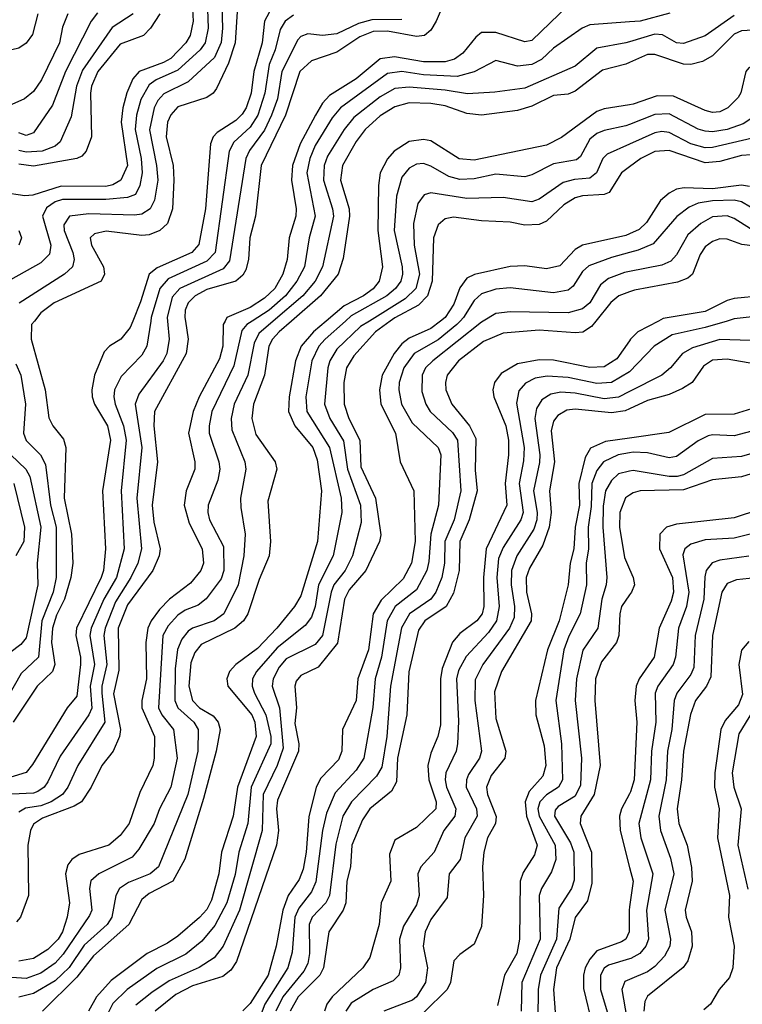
# Model space of a CAD drawing. Header units: inches. Extents: x 990535 to 1117859, y 769386 to 892122.
# Tile 704 of 1056: x 1048312 to 1050312, y 848109 to 850834. Entities that reach past the tile are written whole.
import ezdxf

# ---------------------------------------------------------------- set-up
doc = ezdxf.new("R2010")
doc.units = ezdxf.units.IN
doc.header["$MEASUREMENT"] = 0
for name, color, linetype in [('B0844', 7, 'Continuous'), ('B0845', 7, 'Continuous'), ('B0854', 7, 'Continuous'), ('B0855', 7, 'Continuous')]:
    doc.layers.add(name, color=color, linetype=linetype)

msp = doc.modelspace()

# ---------------------------------------------------------------- linework, layer by layer
at = {"layer": 'B0844', "color": 5}
for points, elevation in [([(1048625, 850000), (1048617.7, 849982.3), (1048592.3, 849950), (1048560.2, 849930), (1048545.5, 849914.5), (1048519, 849850), (1048511.3, 849810), (1048512.4, 849790), (1048518.9, 849770), (1048555, 849710), (1048563.1, 849670), (1048541.4, 849530), (1048549.3, 849369.3), (1048544.3, 849310), (1048537.9, 849290), (1048469.5, 849150), (1048466.9, 849130), (1048480.1, 849070), (1048480.2, 849050), (1048470, 848961.8), (1048443.4, 848930), (1048347.4, 848772.6), (1048330, 848750.8), (1048263.8, 848730)], 2720), ([(1048955.9, 850000), (1048940.4, 849990), (1048926.7, 849973.3), (1048904.4, 849875.6), (1048844.2, 849750), (1048836.1, 849710), (1048836.7, 849690), (1048863.3, 849610), (1048865.7, 849590), (1048860.4, 849559.6), (1048833.4, 849490), (1048833.1, 849470), (1048837.7, 849450), (1048876.4, 849376.4), (1048877, 849310), (1048870, 849286.2), (1048828.4, 849231.6), (1048806.4, 849213.6), (1048770, 849199.5), (1048750, 849186.3), (1048723.3, 849156.7), (1048707.9, 849130), (1048696.4, 848930), (1048705.8, 848910), (1048738, 848870), (1048747.9, 848790), (1048730.4, 848710), (1048698.5, 848650), (1048684.3, 848610), (1048641.6, 848538.4), (1048623.3, 848516.7), (1048530.9, 848470), (1048509.1, 848450.9), (1048504.8, 848430), (1048511.7, 848370), (1048505.3, 848354.7), (1048432.3, 848247.7), (1048410, 848223.1), (1048370, 848195.2), (1048330, 848180.9), (1048290, 848183.5)], 2840), ([(1048674.6, 850000), (1048663.5, 849930), (1048650, 849905.9), (1048593.1, 849846.9), (1048574.5, 849810), (1048572.2, 849790), (1048576, 849770), (1048599.5, 849710), (1048607.1, 849670), (1048593.1, 849530), (1048600.7, 849370), (1048579.6, 849290), (1048545, 849230), (1048510, 849150), (1048506.5, 849130), (1048518.6, 849050), (1048507, 848990), (1048511.5, 848928.5), (1048503.5, 848910), (1048424.1, 848795.9), (1048390, 848724.9), (1048379.9, 848710), (1048362, 848698), (1048350, 848693.5), (1048290, 848691.1)], 2740), ([(1048352.7, 850000), (1048345, 849990), (1048343.3, 849950), (1048382.4, 849810), (1048392.4, 849732.4), (1048403.3, 849710), (1048433.4, 849673.4), (1048439.9, 849650), (1048435.2, 849510), (1048455.8, 849410), (1048459.4, 849330), (1048453.9, 849290), (1048436.4, 849230), (1048414, 849186), (1048402.4, 849150), (1048400.2, 849110), (1048408.8, 849050), (1048402.5, 849030), (1048359.9, 848990), (1048294, 848890)], 2680), ([(1048770.6, 850000), (1048778.6, 849950), (1048773.2, 849910), (1048685.4, 849750), (1048683.3, 849710), (1048693.5, 849610), (1048678.2, 849490), (1048683.5, 849443.5), (1048701.1, 849370), (1048698.3, 849350), (1048680.6, 849310), (1048610, 849214.9), (1048584.6, 849150), (1048586.3, 849033.7), (1048571.7, 848968.3), (1048590.6, 848870), (1048588.2, 848850), (1048570.9, 848810), (1048539.5, 848770), (1048510.1, 848710), (1048482.9, 848670), (1048462.6, 848657.4), (1048375.4, 848624.6), (1048350, 848607.7), (1048341.5, 848590), (1048334.9, 848550), (1048336.3, 848410), (1048313.7, 848350), (1048302.8, 848337.2)], 2780), ([(1049014, 850000), (1048974.2, 849965.8), (1048961.3, 849938.7), (1048943.2, 849850), (1048905.8, 849770), (1048897.8, 849730), (1048899.3, 849699.3), (1048935.2, 849610), (1048938.2, 849590), (1048923.4, 849510), (1048923.8, 849483.8), (1048936.5, 849410), (1048932.5, 849350), (1048916.5, 849270), (1048877.3, 849190), (1048850.6, 849170), (1048790, 849150.2), (1048778.3, 849141.7), (1048760.4, 849119.6), (1048748.9, 849091.1), (1048742.1, 849037.9), (1048741.1, 848950), (1048750.1, 848930), (1048794, 848890), (1048805.7, 848870), (1048805.1, 848810), (1048777.3, 848690), (1048696.6, 848490), (1048673.5, 848470), (1048613.2, 848446.8), (1048588.4, 848430), (1048577.8, 848410), (1048567.1, 848350), (1048554.2, 848330), (1048490, 848272.8), (1048449, 848211), (1048410, 848174.7), (1048350, 848139), (1048310, 848128.6)], 2860), ([(1048880.3, 850000), (1048875.1, 849990), (1048874.1, 849930), (1048864.9, 849895.1), (1048808.5, 849790), (1048792.1, 849750), (1048779.1, 849690), (1048797.1, 849610), (1048796.6, 849590), (1048772.9, 849530), (1048766.8, 849490), (1048780.7, 849440.7), (1048817.3, 849370), (1048821.1, 849330), (1048813.1, 849310), (1048785.2, 849274.8), (1048727.1, 849230), (1048698.6, 849201.4), (1048675.7, 849170), (1048667.1, 849150), (1048661.5, 849110), (1048663, 849010), (1048650.5, 848950), (1048650.5, 848930), (1048685, 848850), (1048683.8, 848790), (1048680.6, 848770), (1048644.7, 848695.3), (1048615.1, 848610), (1048590, 848576.6), (1048558.6, 848550), (1048476.5, 848523.5), (1048456.1, 848510), (1048444.8, 848495.2), (1048438.9, 848470), (1048449.7, 848390), (1048443.2, 848350), (1048430, 848310), (1048418.3, 848290), (1048390, 848260.9), (1048350, 848236.5), (1048310, 848228.8)], 2820), ([(1048721.3, 850000), (1048725.3, 849950), (1048718.8, 849910), (1048709.1, 849890), (1048642.1, 849797.9), (1048631.3, 849770), (1048649.8, 849650.2), (1048636.6, 849510), (1048649.3, 849370), (1048638.7, 849330), (1048619.4, 849290), (1048577.5, 849222.5), (1048548.4, 849150), (1048544.9, 849130), (1048553.2, 849050), (1048539.7, 848990), (1048539.5, 848970), (1048547.8, 848890), (1048472.6, 848770), (1048445, 848710), (1048430.4, 848690), (1048399.2, 848670), (1048370, 848658.2), (1048328.4, 848651.6), (1048310, 848640.6)], 2760), ([(1049064.4, 850000), (1049030, 849970), (1049012, 849950), (1049001.7, 849930), (1048989.2, 849850), (1048958.9, 849770), (1048954.5, 849730), (1048966.1, 849686.1), (1049019.2, 849610), (1049023.8, 849590), (1048998.7, 849501.3), (1049006.6, 849390), (1049003, 849350), (1048974.9, 849285.1), (1048943.8, 849190), (1048931.4, 849170), (1048907.1, 849150), (1048814.7, 849105.3), (1048797.2, 849082.8), (1048786.1, 849053.9), (1048780.6, 848990), (1048790.4, 848950.4), (1048810.1, 848930), (1048847.7, 848907.7), (1048861.6, 848890), (1048867.1, 848870), (1048856.2, 848810), (1048821, 848679), (1048768.9, 848511.1), (1048736.2, 848450), (1048670, 848416), (1048650, 848399.5), (1048614.4, 848330), (1048516.5, 848243.5), (1048470, 848184.1), (1048374.8, 848090)], 2880), ([(1049160.2, 850000), (1049124.9, 849970), (1049091.5, 849930), (1049075.8, 849890), (1049057.7, 849790), (1049056.5, 849750), (1049073.8, 849710), (1049123.5, 849650), (1049135.8, 849615.8), (1049147.3, 849530), (1049136, 849390), (1049090, 849239.9), (1049072.7, 849210), (1049023.7, 849150), (1048970, 849093.9), (1048910, 849049.5), (1048892.7, 849030), (1048885, 849010), (1048888, 848990), (1048954.2, 848910), (1048962.7, 848890), (1048967, 848850), (1048914.7, 848710), (1048902.5, 848630), (1048870.8, 848530), (1048862.9, 848470), (1048842.9, 848397.1), (1048830, 848371.7), (1048810, 848349.9), (1048750, 848298.1), (1048721.5, 848278.5), (1048664.4, 848250), (1048564.9, 848175.1), (1048524.8, 848130), (1048502.1, 848090)], 2920), ([(1049214.2, 850000), (1049157.2, 849950), (1049140.2, 849930), (1049121.1, 849890), (1049104.2, 849790), (1049106.9, 849750), (1049170, 849650), (1049202.1, 849510), (1049203.4, 849470), (1049180.1, 849350), (1049139, 849270), (1049130, 849210), (1049119.6, 849180.4), (1049102.4, 849157.6), (1049024.4, 849095.6), (1048967.4, 849030), (1048956.2, 849010), (1048955.1, 848990), (1048962.1, 848970), (1048993.4, 848910), (1049007.3, 848850), (1049007, 848830), (1048952.3, 848710), (1048943.7, 848610), (1048918.7, 848530), (1048908.3, 848468.3), (1048885.2, 848390), (1048852.6, 848327.4), (1048816.4, 848283.6), (1048771.7, 848248.3), (1048691.8, 848208.2), (1048609.5, 848150.5), (1048570, 848111.8), (1048555.7, 848084.3)], 2940), ([(1049280.5, 850000), (1049255.5, 849984.5), (1049190, 849921.8), (1049170.8, 849890), (1049165.1, 849870), (1049155.8, 849770), (1049170.6, 849730), (1049208, 849668), (1049219.5, 849590), (1049255.6, 849490), (1049257.1, 849442.9), (1049233.7, 849350), (1049212.6, 849310), (1049182, 849270), (1049173.9, 849250), (1049150, 849130), (1049130, 849105.3), (1049050, 849064.9), (1049030, 849042.2), (1049013.3, 849010), (1049011.2, 848990), (1049031.2, 848930), (1049041.6, 848818.4), (1049024.3, 848770), (1048986.3, 848690), (1048983.6, 848590), (1048920.2, 848370), (1048874.9, 848270), (1048850, 848238), (1048808.8, 848211.2), (1048725.8, 848174.2), (1048677.7, 848142.3), (1048633, 848107)], 2960), ([(1049337.8, 850000), (1049297.2, 849970), (1049236.5, 849903.5), (1049216.5, 849870), (1049209.5, 849829.5), (1049210.6, 849770), (1049223.4, 849730), (1049253.5, 849670), (1049256.7, 849596.7), (1049296.7, 849510), (1049311.3, 849408.7), (1049307.7, 849390), (1049270.6, 849310), (1049224.1, 849255.9), (1049211.2, 849230), (1049191.3, 849108.8), (1049138, 849042), (1049090, 849019.2), (1049076.9, 849003.1), (1049073.2, 848990), (1049078, 848930), (1049073.4, 848886.6), (1049084.5, 848830), (1049084, 848810), (1049025.9, 848674.1), (1049022.9, 848650), (1049028.7, 848590), (1049022.6, 848550), (1048912.2, 848227.8), (1048896.5, 848203.5), (1048873.9, 848186.1), (1048790, 848160.6), (1048744, 848136), (1048686.9, 848090)], 2980), ([(1049476.8, 850000), (1049450, 849979.4), (1049390, 849952.1), (1049370, 849936.9), (1049348.2, 849910), (1049315.4, 849850), (1049308.3, 849810), (1049311.6, 849770), (1049352.1, 849690), (1049365.6, 849610), (1049403.1, 849530), (1049406.3, 849390), (1049396.5, 849330), (1049373.3, 849286.7), (1049312.7, 849227.3), (1049290.9, 849190), (1049278, 849090), (1049247.8, 849010), (1049243.6, 848950), (1049205.2, 848870), (1049204, 848810), (1049194.5, 848785.5), (1049145.2, 848734.8), (1049132.6, 848710), (1049112.3, 848627.7), (1049104.9, 848530), (1049096.4, 848483.6), (1049085.3, 848454.7), (1049055.5, 848410), (1049040.4, 848370), (1049022, 848270), (1048999.9, 848190), (1048950, 848111.9), (1048930, 848091.5)], 3020), ([(1049530.9, 850000), (1049521.7, 849990), (1049470, 849948.1), (1049404.1, 849910), (1049374.9, 849870), (1049362.6, 849830), (1049361.2, 849810), (1049368.5, 849770), (1049398.5, 849718.5), (1049470, 849650.1), (1049477.5, 849630), (1049471.3, 849490), (1049449.8, 849410), (1049445, 849335), (1049438.9, 849310), (1049410, 849256), (1049351.6, 849210), (1049329.5, 849170.5), (1049313.8, 849070), (1049296.1, 849010), (1049289.2, 848930.8), (1049264.4, 848790), (1049243, 848757), (1049185.3, 848694.7), (1049161.4, 848638.6), (1049150, 848590), (1049132.2, 848447.8), (1049119.7, 848420.3), (1049084.6, 848375.4), (1049073.8, 848350), (1049066.6, 848253.4), (1049053.8, 848210), (1048990.8, 848110), (1048963.2, 848036.8)], 3040), ([(1049594.7, 850000), (1049590, 849997.2), (1049455.7, 849890), (1049435.7, 849870), (1049426, 849850), (1049424.9, 849804.9), (1049436.5, 849770), (1049448.6, 849750), (1049510, 849691.8), (1049523.7, 849670), (1049533, 849530), (1049515.1, 849450), (1049489, 849390), (1049488.1, 849330), (1049480.2, 849290), (1049463.8, 849250), (1049450, 849230.7), (1049391, 849190), (1049369.3, 849150.7), (1049338.3, 848990), (1049328.3, 848850), (1049314.1, 848765.9), (1049299.8, 848740.2), (1049230.6, 848669.4), (1049206.9, 848630), (1049187.4, 848552.6), (1049169.3, 848410), (1049159.8, 848390), (1049121.6, 848350), (1049113.3, 848330), (1049114, 848250), (1049110, 848222.3), (1049098.9, 848201.1), (1049040.8, 848130), (1049020.7, 848090)], 3060), ([(1049907.3, 850000), (1049895.1, 849984.9), (1049870.5, 849969.5), (1049850, 849967.2), (1049750, 849975.1), (1049650, 849966.5), (1049596.3, 849943.7), (1049526.6, 849890), (1049495.1, 849850), (1049490.4, 849830), (1049491.8, 849810), (1049508.3, 849770), (1049557.3, 849710), (1049574.9, 849674.9), (1049572.9, 849587.1), (1049578, 849530), (1049555.8, 849450), (1049530.4, 849390), (1049528.6, 849310), (1049512.9, 849247.1), (1049492.2, 849210), (1049433.8, 849170), (1049415.9, 849144.1), (1049389.3, 849029.3), (1049383.5, 848910), (1049357.5, 848790), (1049355.5, 848724.5), (1049340.9, 848699.1), (1049280.8, 848650), (1049260.6, 848619.4), (1049231.1, 848550), (1049227.9, 848490), (1049217.5, 848450), (1049214.6, 848390), (1049207.7, 848370), (1049167.9, 848310), (1049152.9, 848210), (1049142.5, 848190), (1049082.7, 848130), (1049060.9, 848090)], 3080), ([(1050000, 849945.3), (1049965, 849895), (1049930, 849873), (1049890, 849871.1), (1049790, 849891.9), (1049750, 849892.8), (1049690, 849881.9), (1049644.9, 849855.1), (1049626.1, 849830), (1049622.1, 849810), (1049624.8, 849790), (1049657.5, 849710), (1049665.1, 849670), (1049665.2, 849630), (1049655.9, 849550), (1049660.8, 849490), (1049603, 849370), (1049596.1, 849290), (1049596.7, 849210), (1049592, 849190), (1049577.3, 849170), (1049530, 849135.2), (1049510, 849111.2), (1049481.5, 849038.5), (1049476.8, 849010), (1049477, 848883), (1049469.8, 848850), (1049450, 848804.5), (1049441.4, 848770), (1049444.6, 848730), (1049465.3, 848670), (1049463.9, 848650), (1049410, 848598.5), (1049350, 848563.7), (1049335.4, 848524.6), (1049339, 848450), (1049312.6, 848390), (1049307.3, 848330), (1049281.6, 848238.4), (1049261.9, 848210), (1049176.7, 848130), (1049162, 848110), (1049155.4, 848090)], 3120), ([(1048301.3, 849881.3), (1048315, 849850), (1048327.7, 849770), (1048322.3, 849690), (1048329.4, 849669.4), (1048369.6, 849629.6), (1048383.2, 849603.2), (1048397.6, 849490), (1048412.7, 849430), (1048413.2, 849290), (1048404.5, 849250), (1048373.3, 849170), (1048364.1, 849070), (1048315.6, 849024.4), (1048273.3, 848950)], 2660), ([(1050000, 849859.2), (1049950, 849829.7), (1049910, 849826.8), (1049830, 849843.8), (1049772.2, 849847.8), (1049738.5, 849841.5), (1049712, 849828), (1049693.6, 849806.4), (1049687.5, 849772.5), (1049708.8, 849650), (1049706.5, 849613.5), (1049694.2, 849550), (1049705.5, 849470), (1049699.4, 849450), (1049650, 849373.5), (1049637.6, 849342.4), (1049632.7, 849290), (1049639.4, 849210), (1049631.9, 849170), (1049610, 849138.3), (1049547.9, 849072.1), (1049526.8, 849033.2), (1049520.7, 849010), (1049527, 848893), (1049524, 848830), (1049520.4, 848810), (1049491.6, 848750), (1049490.1, 848730), (1049493.3, 848710), (1049519, 848650), (1049516.8, 848630), (1049485.9, 848590), (1049459.7, 848530), (1049422, 848490), (1049414.5, 848470), (1049418.2, 848410), (1049410, 848384.5), (1049374.6, 848325.4), (1049363.1, 848290), (1049366.2, 848210), (1049361.3, 848190), (1049345.5, 848174.5), (1049290, 848150.7), (1049230, 848112.9), (1049215.1, 848090)], 3140), ([(1050000, 849804.9), (1049970, 849789.7), (1049930, 849784.9), (1049850, 849800.3), (1049810, 849803), (1049782.4, 849797.6), (1049757.7, 849782.3), (1049742.3, 849757.7), (1049738, 849730), (1049751.7, 849630), (1049751.1, 849608.9), (1049734.4, 849530), (1049744.8, 849470), (1049744, 849450), (1049735.6, 849424.4), (1049688.2, 849350), (1049673.2, 849310), (1049672.4, 849270), (1049681.9, 849210), (1049680.5, 849179.5), (1049667.9, 849150), (1049594.4, 849050), (1049572.7, 849007.3), (1049571.9, 848950), (1049590.1, 848810), (1049584.5, 848790), (1049554.5, 848745.5), (1049548.5, 848730), (1049548, 848710), (1049576.9, 848650), (1049578.7, 848630), (1049543.8, 848570), (1049531.6, 848510), (1049500.4, 848470), (1049495.6, 848404.4), (1049450, 848343.7), (1049434.8, 848310), (1049429.1, 848270), (1049441.2, 848210), (1049435, 848170), (1049410, 848130.3), (1049398.9, 848121.1), (1049320.1, 848090)], 3160), ([(1050000, 849757), (1049988.3, 849751.7), (1049950, 849745.8), (1049850, 849756.5), (1049826.6, 849753.4), (1049801.7, 849738.3), (1049790, 849723), (1049783.5, 849696.5), (1049792.4, 849610), (1049778.5, 849530), (1049783.2, 849470), (1049777.8, 849430), (1049759.8, 849380.2), (1049723.5, 849316.5), (1049714.3, 849290), (1049715.1, 849250), (1049729.1, 849190), (1049727.9, 849170), (1049646.1, 849030), (1049626.5, 848973.5), (1049630, 848900.3), (1049657.4, 848810), (1049654.9, 848790), (1049617.3, 848742.7), (1049604.5, 848710), (1049607.1, 848690), (1049631.4, 848628.6), (1049629.2, 848610), (1049606.7, 848570), (1049596.7, 848530), (1049593.3, 848490), (1049596.2, 848410), (1049590, 848324.7), (1049570, 848275.4), (1049530, 848247.5), (1049513.9, 848230), (1049504.4, 848170), (1049495.5, 848150), (1049432, 848088)], 3180), ([(1050000, 849675.8), (1049933.8, 849666.2), (1049892, 849648), (1049877.4, 849622.6), (1049859.5, 849550), (1049861.2, 849490), (1049849.5, 849430), (1049845.7, 849370), (1049836, 849330), (1049830, 849270), (1049805.6, 849170), (1049773.1, 849090), (1049740.2, 848950), (1049741.2, 848910), (1049764.3, 848824.3), (1049768.8, 848770), (1049759.8, 848740.2), (1049722.3, 848697.7), (1049711.6, 848670), (1049715, 848630), (1049744.7, 848550), (1049737.5, 848522.5), (1049705.9, 848474.1), (1049697.8, 848450), (1049695.1, 848290), (1049688, 848250), (1049654.1, 848190), (1049634.2, 848105.8)], 3220), ([(1048287.3, 849630), (1048328.7, 849590), (1048340.2, 849570), (1048370.5, 849430), (1048359.9, 849330), (1048361.8, 849270), (1048330, 849123.8), (1048314.8, 849105.2), (1048258.2, 849061.8)], 2640), ([(1050000, 849635.3), (1049968.7, 849630), (1049928.4, 849610), (1049910, 849586.2), (1049895.5, 849550), (1049893.6, 849486.4), (1049885.7, 849430), (1049886.7, 849370), (1049880.5, 849330), (1049881, 849270), (1049863.9, 849190), (1049832, 849128), (1049818.4, 849090), (1049796.4, 848950), (1049811.8, 848830), (1049814.8, 848730), (1049803.1, 848710), (1049770, 848688.9), (1049751.5, 848670), (1049746.4, 848650), (1049750, 848630), (1049794.5, 848550), (1049796.6, 848510), (1049784.6, 848475.4), (1049756, 848430), (1049749.8, 848410.2), (1049752.8, 848290), (1049702.2, 848170), (1049699.8, 848090)], 3240), ([(1050000, 849584.1), (1049970, 849576.8), (1049950, 849559), (1049933.6, 849530), (1049927.6, 849487.6), (1049926.3, 849430), (1049937.6, 849290), (1049935.6, 849270), (1049923.4, 849230), (1049912.4, 849150), (1049871, 849089), (1049853.5, 849010), (1049850.1, 848950.1), (1049867.1, 848790), (1049864.7, 848715.3), (1049850, 848685.2), (1049803, 848657), (1049793.9, 848646.1), (1049792.8, 848630), (1049836.5, 848556.5), (1049845.7, 848530), (1049846.8, 848453.2), (1049839.6, 848430), (1049804.9, 848375.1), (1049797.9, 848290), (1049753.3, 848190), (1049747.6, 848150), (1049745.2, 847990)], 3260), ([(1048295.3, 849550), (1048325.3, 849430), (1048323.5, 849390), (1048301, 849350)], 2620), ([(1050000, 849518.1), (1049989.2, 849510.8), (1049973, 849470), (1049972.5, 849430), (1049985.8, 849345.8), (1050000, 849313.1)], 3280), ([(1050000, 849242.1), (1049978, 849210), (1049973.1, 849190), (1049970.9, 849130), (1049964.2, 849110), (1049922.7, 849057.3), (1049905.7, 849010), (1049903.8, 848950), (1049918.5, 848770), (1049902.2, 848690), (1049865.7, 848630), (1049863.9, 848610), (1049895.1, 848530), (1049895.7, 848444.3), (1049884.2, 848395.8), (1049850, 848349.9), (1049835.3, 848290), (1049797.8, 848210), (1049790, 848150), (1049797.5, 848050)], 3280), ([(1050000, 848692), (1049977.5, 848650), (1049972.6, 848630), (1049974.1, 848590), (1050000, 848488.3)], 3320), ([(1050000, 848379.2), (1049998.7, 848370), (1049998.8, 848310), (1049990.1, 848290), (1049978.1, 848281.9), (1049910, 848257.2), (1049890, 848234.5), (1049877.5, 848210), (1049872.4, 848190), (1049873, 848153), (1049897.5, 848050)], 3320), ([(1050000, 848235), (1049942.1, 848217.9), (1049930.3, 848209.7), (1049919.9, 848190), (1049919.7, 848150), (1049944.1, 848070)], 3340), ([(1050000, 848177.7), (1049987.6, 848172.4), (1049979.2, 848150), (1049992.8, 848070)], 3360)]:
    msp.add_lwpolyline(points, dxfattribs=dict(at, elevation=elevation))
at = {"layer": 'B0845', "color": 5}
for points, elevation in [([(1048786.9, 850930), (1048792.6, 850830), (1048784, 850790), (1048771.7, 850770), (1048730, 850726.8), (1048710, 850715), (1048642.9, 850690), (1048625.5, 850670), (1048608.6, 850631.4), (1048597.3, 850590), (1048592.9, 850550), (1048610.3, 850430), (1048591.9, 850390), (1048570, 850376.6), (1048550, 850371.9), (1048426.9, 850373.1), (1048347.9, 850347.9), (1048326.4, 850346.4), (1048264.4, 850355.6)], 2620), ([(1049510, 850937), (1049464.8, 850830), (1049450, 850804.5), (1049432.4, 850790), (1049410, 850786.8), (1049330, 850802.3), (1049290, 850800.9), (1049253.3, 850786.7), (1049190, 850744.3), (1049119.8, 850720.2), (1049087.7, 850690), (1049047.4, 850570), (1048980.4, 850430), (1048964.9, 850290), (1048948.8, 850230), (1048945, 850170), (1048938.3, 850141.7), (1048930, 850126.4), (1048910.1, 850110), (1048830, 850087.3), (1048797.7, 850070), (1048778.1, 850050), (1048770.1, 850030), (1048769.1, 850010), (1048770.6, 850000)], 2780), ([(1048830.5, 850889.5), (1048833.7, 850810), (1048825.5, 850770), (1048811.5, 850750), (1048750, 850693.7), (1048690, 850667.5), (1048670, 850653.5), (1048647, 850613), (1048635.3, 850570), (1048631.2, 850530), (1048648.4, 850450), (1048651.3, 850410), (1048644.7, 850375.3), (1048632.2, 850350), (1048610, 850342.2), (1048550, 850336.3), (1048430, 850335.8), (1048409.9, 850330.1), (1048386.4, 850313.6), (1048375.1, 850290), (1048397.7, 850210), (1048394.7, 850185.3), (1048370, 850160.9), (1048286.2, 850113.8)], 2640), ([(1049830, 850872.8), (1049730, 850776.3), (1049710, 850772.3), (1049630, 850798.7), (1049590, 850798.1), (1049574.3, 850785.7), (1049539.1, 850740.9), (1049515.2, 850724.8), (1049490, 850716.8), (1049430, 850717.1), (1049349.1, 850730.9), (1049310, 850725.4), (1049243.5, 850670), (1049170, 850624.2), (1049150, 850602.5), (1049130.8, 850570), (1049088.8, 850490), (1049067.5, 850430), (1049064, 850390), (1049077.1, 850310), (1049076.2, 850290), (1049057.6, 850230), (1049052.6, 850170), (1049040.6, 850130), (1049018.1, 850090), (1048990, 850063), (1048950, 850037.8), (1048885.4, 850010), (1048880.3, 850000)], 2820), ([(1048362.3, 850850), (1048347.2, 850792.8), (1048330, 850768.6), (1048310, 850754.9), (1048290, 850749.9), (1048274.7, 850754.7), (1048230, 850782.9), (1048210, 850788.3), (1048150, 850776.2), (1048050, 850767.2), (1048010, 850783), (1047950, 850828), (1047910, 850843.1)], 2480), ([(1048445.3, 850850), (1048430, 850812.7), (1048421.8, 850770), (1048372.4, 850667.6), (1048350, 850635.1), (1048324.9, 850615.1), (1048290, 850599.5)], 2520), ([(1048527.3, 850852.7), (1048510.1, 850830), (1048438.4, 850690), (1048402.8, 850597.2), (1048350, 850520.4), (1048330, 850513.2), (1048310, 850520.3)], 2540), ([(1048626.5, 850850), (1048568, 850812), (1048486.2, 850693.8), (1048469.4, 850650), (1048454.6, 850565.4), (1048423.8, 850496.2), (1048410, 850483.6), (1048374, 850470), (1048330, 850466.8), (1048310, 850471.6)], 2560), ([(1048699.9, 850850), (1048674.4, 850810), (1048655, 850790), (1048590, 850766.3), (1048528, 850690), (1048510.5, 850650), (1048507.5, 850630), (1048510.4, 850510), (1048496.2, 850470), (1048483.8, 850456.2), (1048470.3, 850449.7), (1048350, 850428.3), (1048310, 850434.3)], 2580), ([(1048871.7, 850870), (1048873.4, 850810), (1048869.5, 850770.5), (1048850.8, 850729.2), (1048778, 850662), (1048711.1, 850628.9), (1048694.2, 850610), (1048684.6, 850590), (1048670.9, 850529.1), (1048690.9, 850430), (1048694.2, 850390), (1048685.4, 850334.6), (1048673.3, 850310), (1048650, 850295.8), (1048630, 850292.8), (1048503.6, 850296.4), (1048450, 850289.9), (1048433.7, 850266.3), (1048435.3, 850250), (1048458.9, 850190), (1048462.9, 850170), (1048457.9, 850150), (1048435.7, 850130), (1048310.3, 850049.7)], 2660), ([(1048914.5, 850870), (1048908.1, 850770), (1048890, 850713.6), (1048856.8, 850643.2), (1048847.6, 850630), (1048830, 850618.3), (1048750, 850592.6), (1048730, 850570.9), (1048721.4, 850550), (1048717.2, 850510), (1048736.4, 850430), (1048739, 850390), (1048734.7, 850310), (1048721.1, 850270), (1048699.6, 850250), (1048670, 850238.2), (1048650, 850236.4), (1048551.5, 850248.5), (1048518.8, 850241.2), (1048507.4, 850230), (1048510.5, 850210), (1048544, 850150), (1048546.7, 850130), (1048537.1, 850110), (1048407, 850050), (1048370, 850022.4), (1048352.7, 850000)], 2680), ([(1049010, 850867.5), (1048990, 850830), (1048982.9, 850770), (1048960, 850690), (1048952.8, 850630), (1048938.8, 850590), (1048927.9, 850572.1), (1048910, 850555.1), (1048858.3, 850521.7), (1048847.7, 850510), (1048839.9, 850490), (1048826, 850310), (1048808, 850212), (1048788.3, 850190), (1048692.8, 850147.2), (1048670.7, 850130), (1048646.8, 850053.2), (1048625, 850000)], 2720), ([(1049070, 850846.6), (1049047.1, 850830), (1049033.3, 850806.7), (1049019.3, 850750), (1049003, 850710), (1048991, 850630), (1048970.8, 850570), (1048950, 850536.2), (1048904.7, 850495.3), (1048891.4, 850470), (1048853.1, 850190), (1048830, 850165.5), (1048723.2, 850116.8), (1048700, 850090), (1048676.1, 850010), (1048674.6, 850000)], 2740), ([(1049370, 850834), (1049286.5, 850833.5), (1049250, 850822.9), (1049190, 850794.3), (1049150, 850789.7), (1049110, 850794.5), (1049090, 850787.4), (1049082.1, 850777.9), (1049037.9, 850690), (1049025.3, 850614.7), (1049009.3, 850570), (1048990, 850528.1), (1048948.2, 850471.8), (1048938.2, 850450), (1048893.2, 850166.8), (1048875.4, 850144.6), (1048754.8, 850090), (1048734.3, 850065.7), (1048720.5, 850010), (1048721.3, 850000)], 2760), ([(1050000, 850827.6), (1049890, 850819.9), (1049869.3, 850810.7), (1049790, 850754.7), (1049756.5, 850723.5), (1049729.5, 850709.5), (1049690, 850704.8), (1049630, 850721), (1049570.3, 850689.7), (1049523.1, 850676.9), (1049430, 850681.3), (1049370, 850690), (1049330, 850685), (1049199.7, 850590), (1049177.4, 850562.6), (1049130, 850485.6), (1049114.8, 850450), (1049107, 850410), (1049129.8, 850290), (1049113.6, 850230), (1049100.1, 850150), (1049078.8, 850110), (1049047.5, 850070), (1049002.5, 850030), (1048955.9, 850000)], 2840), ([(1050000, 850772.9), (1049990, 850769.9), (1049910, 850755), (1049850, 850705.1), (1049710, 850644.3), (1049627.2, 850632.8), (1049551.4, 850628.6), (1049490, 850638.7), (1049390, 850646.8), (1049350, 850643.4), (1049310, 850620.5), (1049236.8, 850563.2), (1049210.3, 850530), (1049164.3, 850455.7), (1049155.1, 850430), (1049153.3, 850390), (1049178, 850310), (1049180.3, 850290), (1049150.5, 850150), (1049129.8, 850110), (1049095.6, 850070), (1049014, 850000)], 2860), ([(1050000, 850715.5), (1049990, 850711.1), (1049925.7, 850694.3), (1049850, 850635.8), (1049830, 850627.9), (1049790, 850624.2), (1049730, 850594.1), (1049690, 850582.4), (1049590, 850569.6), (1049550, 850574), (1049490, 850595.5), (1049450, 850602.2), (1049390, 850603.4), (1049350, 850593), (1049310, 850567.9), (1049267.9, 850530), (1049243.4, 850496.6), (1049205.8, 850430), (1049200, 850390), (1049223.7, 850310), (1049225.3, 850290), (1049207.2, 850172.8), (1049193.6, 850130), (1049144.4, 850070), (1049064.4, 850000)], 2880), ([(1050000, 850598.3), (1049930, 850587.4), (1049910, 850579.5), (1049811.9, 850508.1), (1049770, 850486.4), (1049570, 850444.9), (1049528.8, 850448.8), (1049450, 850498.5), (1049430, 850502.4), (1049390, 850496.6), (1049348.9, 850470), (1049330, 850448.9), (1049309.8, 850410), (1049304.8, 850375.2), (1049303, 850250), (1049316.5, 850150), (1049306.7, 850110), (1049290, 850089.2), (1049263.8, 850070), (1049210, 850042.3), (1049160.2, 850000)], 2920), ([(1050000, 850544.2), (1049990, 850540.3), (1049930, 850527.4), (1049910, 850518.8), (1049890, 850503), (1049864.8, 850455.2), (1049853.8, 850446.2), (1049790, 850434.5), (1049730, 850404.8), (1049710, 850399.3), (1049630, 850406.5), (1049570, 850393.3), (1049530, 850391.2), (1049500.1, 850400.1), (1049450, 850428.8), (1049430, 850435.5), (1049410, 850434.2), (1049390, 850422.9), (1049370, 850397.9), (1049354.6, 850345.4), (1049348.4, 850250), (1049371, 850150), (1049372.1, 850130), (1049367, 850110), (1049352.6, 850090), (1049328.2, 850070), (1049230, 850013.9), (1049214.2, 850000)], 2940), ([(1050000, 850489.5), (1049938.3, 850461.7), (1049926.1, 850450), (1049908.9, 850410), (1049890, 850395.2), (1049848.1, 850391.9), (1049816.3, 850383.7), (1049750, 850336.9), (1049730, 850329.9), (1049650, 850342.1), (1049550, 850339.1), (1049450, 850354.7), (1049431.2, 850348.8), (1049414.4, 850325.6), (1049402.3, 850270), (1049403.5, 850210), (1049418.3, 850130), (1049408.3, 850090), (1049379, 850061), (1049280.5, 850000)], 2960), ([(1050000, 850426.4), (1049978, 850410), (1049944.2, 850355.8), (1049929.8, 850350.2), (1049870, 850346.7), (1049850, 850340.8), (1049818.7, 850321.3), (1049770, 850276.2), (1049750, 850267.4), (1049710, 850265.6), (1049670, 850273.2), (1049590, 850277.3), (1049512.4, 850287.6), (1049490, 850282.8), (1049470, 850266), (1049457.4, 850230), (1049453.7, 850110), (1049440.5, 850070), (1049416.2, 850043.8), (1049350, 850009), (1049337.8, 850000)], 2980), ([(1048309.5, 850250), (1048317, 850230), (1048309.5, 850210)], 2620), ([(1050000, 850241), (1049990, 850236.6), (1049870, 850209.9), (1049850, 850197.8), (1049807.3, 850152.7), (1049770, 850144.4), (1049710, 850152.7), (1049670, 850150.8), (1049571.4, 850128.6), (1049550, 850118.3), (1049530, 850091.6), (1049513.6, 850046.4), (1049489.9, 850010.1), (1049476.8, 850000)], 3020), ([(1050000, 850189.3), (1049950, 850175.9), (1049887.7, 850152.3), (1049870, 850136.6), (1049843.7, 850096.3), (1049830, 850085.8), (1049790, 850078), (1049670, 850092.1), (1049630, 850088.4), (1049590, 850075.4), (1049570, 850056.6), (1049540.1, 850010), (1049530.9, 850000)], 3040), ([(1050000, 850136.8), (1049986, 850134), (1049942.3, 850117.7), (1049919.8, 850100.2), (1049890, 850050.4), (1049870, 850034.1), (1049830, 850022.7), (1049670, 850025.6), (1049630, 850021), (1049594.7, 850000)], 3060), ([(1050000, 850080.4), (1049970.7, 850069.3), (1049948.7, 850051.3), (1049907.3, 850000)], 3080)]:
    msp.add_lwpolyline(points, dxfattribs=dict(at, elevation=elevation))
at = {"layer": 'B0854', "color": 5}
for points, elevation in [([(1050751.1, 850000), (1050745.1, 849994.9), (1050702.7, 849977.3), (1050650, 849969.8), (1050530, 849975.6), (1050510.6, 849969.4), (1050458.9, 849910), (1050429.2, 849890), (1050390, 849882.2), (1050350, 849880.3), (1050270, 849894.5), (1050230, 849891.9), (1050204.9, 849875.1), (1050173.5, 849830), (1050147.2, 849812.8), (1050110, 849796.6), (1050050, 849779.6), (1050000, 849757)], 3180), ([(1050460.8, 850000), (1050430, 849963.1), (1050410, 849949.5), (1050390, 849944.4), (1050250, 849948.5), (1050174.1, 849925.9), (1050147.2, 849910), (1050113.8, 849870), (1050089.5, 849850), (1050000, 849804.9)], 3160), ([(1050270.4, 850000), (1050210, 849982), (1050118.6, 849961.4), (1050068.2, 849930), (1050000.5, 849859.5), (1050000, 849859.2)], 3140), ([(1050080.6, 850000), (1050023.4, 849970), (1050003.3, 849950), (1050000, 849945.3)], 3120), ([(1050350, 849761.1), (1050290, 849742.6), (1050210, 849741.5), (1050108.6, 849691.4), (1050000, 849675.8)], 3220), ([(1050370, 849703.8), (1050290, 849682.3), (1050230, 849685), (1050218.1, 849681.9), (1050190, 849668.8), (1050130, 849625.1), (1050110, 849621.5), (1050050, 849634.9), (1050010, 849637), (1050000, 849635.3)], 3240), ([(1050390, 849648.5), (1050310, 849625.2), (1050230, 849619.1), (1050150, 849574.2), (1050132.2, 849570), (1050109.6, 849569.6), (1050010, 849586.6), (1050000, 849584.1)], 3260), ([(1050402.5, 849597.5), (1050310, 849568.8), (1050230, 849560.1), (1050150, 849533.2), (1050030, 849529.9), (1050010, 849524.7), (1050000, 849518.1)], 3280), ([(1050430, 849501.1), (1050290, 849455.1), (1050130, 849437.5), (1050102.6, 849430), (1050084.4, 849410), (1050083.5, 849370), (1050119, 849290), (1050122.2, 849250), (1050115.6, 849224.4), (1050082.4, 849150), (1050068.8, 849070), (1050026.5, 849010), (1050018.5, 848990), (1050015.2, 848950), (1050020.5, 848890), (1050012.6, 848730), (1050002.8, 848697.2), (1050000, 848692)], 3320), ([(1050390, 849424.4), (1050290, 849398.9), (1050210, 849394.5), (1050170, 849382.9), (1050153.2, 849370), (1050147.3, 849352.7), (1050164.2, 849250), (1050157.6, 849210), (1050135.8, 849150), (1050127.7, 849070), (1050120.5, 849050), (1050078.8, 848990), (1050071.4, 848970), (1050072.7, 848890), (1050060.7, 848810), (1050058.4, 848730), (1050026.2, 848610), (1050031.5, 848570), (1050064.3, 848470), (1050047.5, 848370), (1050052.7, 848290), (1050045.4, 848270), (1050028.7, 848250), (1050003.8, 848236.2), (1050000, 848235)], 3340), ([(1050330, 849349.6), (1050250, 849338.1), (1050229.3, 849330.7), (1050212.2, 849310), (1050208.2, 849291.8), (1050205.5, 849230), (1050182.1, 849130), (1050178.6, 849041.4), (1050170, 849021.9), (1050131, 848970), (1050123.5, 848950), (1050116.9, 848870), (1050105.2, 848810), (1050102, 848730), (1050081.7, 848630), (1050086.1, 848590), (1050113.8, 848513.8), (1050122.4, 848470), (1050097.8, 848370), (1050113.8, 848290), (1050112, 848270), (1050097.4, 848242.6), (1050070, 848213.6), (1050050, 848199.2), (1050000, 848177.7)], 3360), ([(1050000, 849313.1), (1050010.1, 849290), (1050013.9, 849270), (1050005.4, 849250), (1050000, 849242.1)], 3280), ([(1050349.2, 849289.2), (1050296.3, 849283.7), (1050270, 849274.1), (1050255.9, 849250), (1050230.3, 849130), (1050225, 849015), (1050212.9, 848990), (1050182.5, 848950), (1050169.2, 848910.8), (1050150, 848810), (1050144.3, 848730), (1050132.1, 848650), (1050136.9, 848610), (1050160, 848550), (1050172.1, 848487.9), (1050173.4, 848450), (1050154.3, 848370), (1050156.7, 848350), (1050171.6, 848310), (1050173.7, 848270), (1050161.6, 848230), (1050149.1, 848210.9), (1050050, 848131.6), (1050042.6, 848117.4), (1050040.2, 848090)], 3380), ([(1050330, 849113.3), (1050310, 849089.1), (1050303.2, 849050), (1050313.3, 848966.7), (1050301.8, 848938.2), (1050265.3, 848894.7), (1050253, 848870), (1050236.6, 848750), (1050235.3, 848710), (1050248, 848650), (1050243.5, 848570), (1050276.6, 848410), (1050274.2, 848350), (1050289.8, 848270), (1050286.1, 848210), (1050276.5, 848183.5), (1050247.9, 848150), (1050224.3, 848110), (1050206.3, 848093.7)], 3420), ([(1050340.7, 848919.3), (1050302.6, 848857.4), (1050284.2, 848750), (1050289, 848710), (1050309.5, 848650), (1050299.6, 848550), (1050328.1, 848428.1)], 3440), ([(1050000, 848488.3), (1050009.8, 848450), (1050000, 848379.2)], 3320)]:
    msp.add_lwpolyline(points, dxfattribs=dict(at, elevation=elevation))
at = {"layer": 'B0855', "color": 5}
for points, elevation in [([(1050111.7, 850851.7), (1050029.7, 850829.7), (1050000, 850827.6)], 2840), ([(1050470.8, 850849.2), (1050430, 850826.6), (1050373.6, 850806.4), (1050310, 850802.9), (1050290, 850793.9), (1050230, 850733.3), (1050201.9, 850718.1), (1050170, 850710.2), (1050150, 850710.7), (1050070, 850737.4), (1050050, 850737.3), (1050000, 850715.5)], 2880), ([(1050610, 850848.2), (1050544.5, 850795.5), (1050490, 850765.6), (1050435.4, 850724.6), (1050390, 850712.4), (1050350, 850709.6), (1050330, 850700.6), (1050321.9, 850690), (1050308.3, 850631.7), (1050301.2, 850618.8), (1050271.9, 850590), (1050250, 850579.2), (1050230, 850577.1), (1050210, 850582.1), (1050121.8, 850621.8), (1050076.9, 850623.1), (1050010, 850599.8), (1050000, 850598.3)], 2920), ([(1051050, 850846.4), (1051010, 850830.6), (1050950, 850780.6), (1050930, 850769.1), (1050910, 850768.2), (1050830, 850781.3), (1050710, 850820.1), (1050690, 850821.2), (1050650, 850812.8), (1050610, 850788.7), (1050533.3, 850730), (1050480.7, 850679.3), (1050393, 850647), (1050379, 850630), (1050356.6, 850583.4), (1050338.4, 850561.6), (1050314.5, 850545.5), (1050270, 850529.8), (1050230, 850523.7), (1050210, 850525.2), (1050190, 850531.1), (1050110, 850573.5), (1050070, 850571.2), (1050000, 850544.2)], 2940), ([(1050290, 850845.3), (1050210, 850788.9), (1050150, 850768.2), (1050130, 850769.9), (1050091.5, 850791.5), (1050070, 850793.5), (1050000, 850772.9)], 2860), ([(1050367.9, 850512.1), (1050230, 850480.5), (1050210, 850479.6), (1050170, 850490.4), (1050110, 850522), (1050090, 850524.8), (1050070, 850521.1), (1050000, 850489.5)], 2960), ([(1050390, 850463.1), (1050310, 850458.4), (1050250, 850441), (1050210, 850437.6), (1050110, 850472.1), (1050070, 850469.4), (1050031.7, 850450), (1050000, 850426.4)], 2980), ([(1050332.5, 850372.5), (1050310, 850375.5), (1050230, 850366.1), (1050151.1, 850368.9), (1050130, 850364.8), (1050110, 850354.2), (1050086.3, 850333.7), (1050047.2, 850272.8), (1050027, 850253), (1050000, 850241)], 3020), ([(1050360, 850300), (1050310.4, 850330), (1050290, 850334.6), (1050230, 850332.9), (1050190, 850325.7), (1050164.8, 850315.2), (1050130.9, 850289.1), (1050066, 850214), (1050024.2, 850195.8), (1050000, 850189.3)], 3040), ([(1050334.9, 850254.9), (1050290, 850283.9), (1050270.6, 850290.6), (1050230, 850287.8), (1050197.4, 850270), (1050162, 850238), (1050130, 850183.2), (1050114.3, 850165.7), (1050090, 850154.9), (1050000, 850136.8)], 3060), ([(1050347.4, 850207.4), (1050311.5, 850211.5), (1050270, 850226.6), (1050250, 850227.2), (1050230, 850219.9), (1050210, 850205), (1050195.6, 850184.4), (1050174.4, 850130), (1050161.3, 850118.7), (1050132.7, 850107.3), (1050014.3, 850085.7), (1050000, 850080.4)], 3080), ([(1051075, 850000), (1051047.2, 850027.2), (1051021.7, 850061.7), (1050990, 850156.3), (1050972.4, 850190), (1050950, 850209.9), (1050930, 850216.7), (1050890, 850219.3), (1050850, 850215.5), (1050810.4, 850209.6), (1050781.4, 850198.6), (1050751.7, 850170), (1050702.3, 850090), (1050673.4, 850066.6), (1050650, 850058.3), (1050610, 850056.6), (1050510, 850090.6), (1050487.3, 850092.7), (1050470, 850089), (1050458.9, 850081.1), (1050410.6, 850029.4), (1050390, 850017.1), (1050290, 850005.8), (1050270.4, 850000)], 3140), ([(1050366.2, 850070), (1050290, 850062.2), (1050270, 850056.9), (1050210, 850026.5), (1050093.3, 850006.7), (1050080.6, 850000)], 3120)]:
    msp.add_lwpolyline(points, dxfattribs=dict(at, elevation=elevation))

doc.saveas('drawing.dxf')
